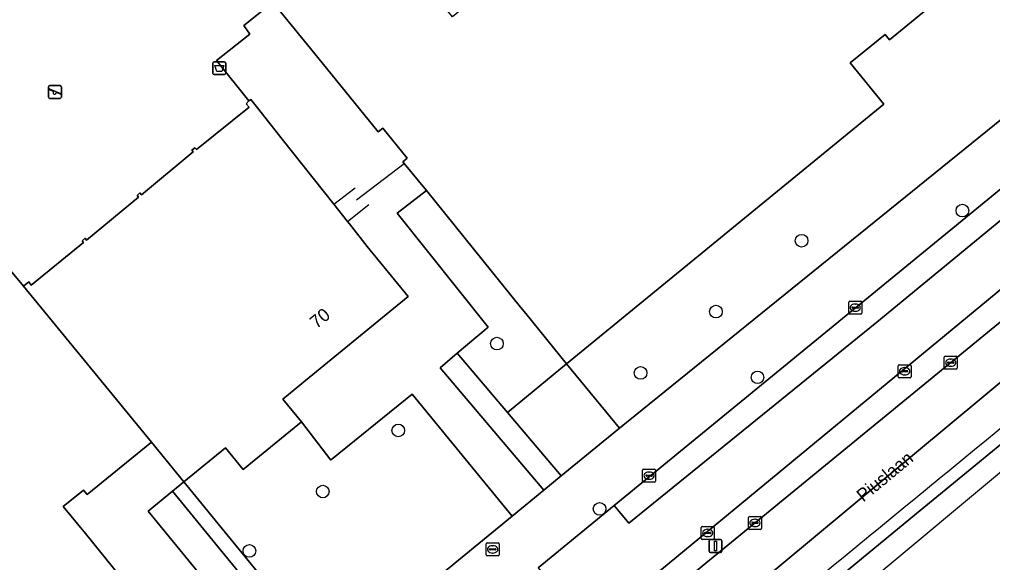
# Model space of a CAD drawing. Extents: x 162073 to 163043, y 381818 to 382561.
# Drawn here: x 162566.7 to 162641.9, y 381915.1 to 381957.1 of the extents above; entities that cross this region are included whole.
import ezdxf

# ---------------------------------------------------------------- set-up
doc = ezdxf.new("R2010")
doc.units = 0
for name, color, linetype in [('IMGEO_Afvalbak', 7, 'Continuous'), ('IMGEO_Berm_gesloten', 7, 'Continuous'), ('IMGEO_Berm_groen', 7, 'Continuous'), ('IMGEO_Boom', 7, 'Continuous'), ('IMGEO_Brandkraan', 7, 'Continuous'), ('IMGEO_Erf', 7, 'Continuous'), ('IMGEO_Groenvoorziening', 7, 'Continuous'), ('IMGEO_Hek', 7, 'Continuous'), ('IMGEO_Kolk', 7, 'Continuous'), ('IMGEO_Lichtmast', 7, 'Continuous'), ('IMGEO_Openbare_ruimte_label', 7, 'Continuous'), ('IMGEO_Pand', 7, 'Continuous'), ('IMGEO_Pand_nummerreeks', 7, 'Continuous'), ('IMGEO_Parkeervlak_open', 7, 'Continuous'), ('IMGEO_Rijbaan_lokaal_open', 7, 'Continuous'), ('IMGEO_Rijbaan_regionaal_gesloten', 7, 'Continuous'), ('IMGEO_Speelvoorziening', 7, 'Continuous'), ('IMGEO_Voetpad_open', 7, 'Continuous')]:
    doc.layers.add(name, color=color, linetype=linetype)

msp = doc.modelspace()

# ---------------------------------------------------------------- linework, layer by layer
at = {"layer": 'IMGEO_Afvalbak'}
for p, q in [((162581.607, 381952.905), (162581.607, 381953.705)), ((162581.607, 381953.705), (162581.607, 381952.905)), ((162581.707, 381953.805), (162582.497, 381953.805)), ((162582.497, 381953.805), (162581.707, 381953.805)), ((162582.597, 381953.705), (162582.597, 381952.905)), ((162582.597, 381952.905), (162582.597, 381953.705)), ((162582.497, 381952.805), (162581.707, 381952.805)), ((162581.707, 381952.805), (162582.497, 381952.805))]:
    msp.add_line(p, q, dxfattribs=at)
msp.add_lwpolyline([(162581.75, 381953.519), (162582.454, 381953.519), (162582.305, 381953.049), (162581.899, 381953.049), (162581.75, 381953.519)], dxfattribs=at)
for centre, start, end in [((162581.707, 381953.705), 90, 180), ((162581.707, 381953.705), 90, 180), ((162582.497, 381953.705), 0, 90), ((162582.497, 381953.705), 360, 90), ((162581.707, 381952.905), 180, 270), ((162581.707, 381952.905), 180, 270), ((162582.497, 381952.905), 270, 0), ((162582.497, 381952.905), 270, 0)]:
    msp.add_arc(centre, 0.1, start, end, dxfattribs=at)
at = {"layer": 'IMGEO_Berm_gesloten'}
msp.add_lwpolyline([(162585.447, 381877.124), (162590.613, 381881.492), (162595.373, 381885.446), (162635.551, 381918.548), (162641.585, 381923.497), (162648.628, 381929.257), (162655.422, 381934.783), (162659.417, 381938.007), (162661.482, 381939.678), (162667.507, 381944.555), (162715.499, 381983.729)], dxfattribs=at)
msp.add_arc((167033.423, 376567.715), 6927.186, 129.0651232, 129.6890786, dxfattribs=at)
at = {"layer": 'IMGEO_Berm_groen'}
for points in [[(162653.733, 381942.901), (162652.482, 381944.424), (162652.215, 381944.207), (162591.149, 381893.854)], [(162601.322, 381900.027), (162602.901, 381901.33), (162653.733, 381942.901)]]:
    msp.add_lwpolyline(points, dxfattribs=at)
at = {"layer": 'IMGEO_Boom'}
for centre in [(162639.539, 381942.308), (162627.118, 381939.972), (162620.496, 381934.502), (162603.558, 381932.03), (162614.664, 381929.762), (162623.705, 381929.425), (162595.937, 381925.32), (162590.104, 381920.606), (162611.501, 381919.265), (162584.427, 381916.017)]:
    msp.add_circle(centre, 0.489, dxfattribs=at)
at = {"layer": 'IMGEO_Brandkraan'}
for p, q in [((162602.732, 381915.709), (162602.732, 381916.561)), ((162602.807, 381916.635), (162603.659, 381916.635)), ((162602.991, 381916.129), (162602.991, 381916.141)), ((162603.429, 381916.092), (162603.031, 381916.092)), ((162603.034, 381916.178), (162603.432, 381916.178)), ((162603.22, 381916.415), (162603.245, 381916.415)), ((162603.475, 381916.141), (162603.475, 381916.129)), ((162603.733, 381916.561), (162603.733, 381915.709)), ((162603.659, 381915.635), (162602.807, 381915.635)), ((162603.243, 381915.855), (162603.218, 381915.855))]:
    msp.add_line(p, q, dxfattribs=at)
for points in [[(162602.732, 381915.709), (162602.732, 381916.561)], [(162602.807, 381916.635), (162603.659, 381916.635)], [(162603.733, 381916.561), (162603.733, 381915.709)], [(162603.659, 381915.635), (162602.807, 381915.635)]]:
    msp.add_lwpolyline(points, dxfattribs=at)
for centre, radius, start, end in [((162602.809, 381916.559), 0.0765, 91.55205, 178.44795), ((162602.809, 381916.559), 0.0765, 91.55205, 178.44795), ((162603.031, 381916.138), 0.0403, 85.87752, 175.75265), ((162603.028, 381916.128), 0.0366, 178.93798, 274.71019), ((162603.432, 381916.135), 0.043, 264.86636, 352.45326), ((162603.436, 381916.14), 0.0386, 1.73085, 96.63898), ((162603.657, 381916.559), 0.0765, 1.55205, 88.44795), ((162603.657, 381916.559), 0.0765, 1.55205, 88.44795), ((162602.809, 381915.711), 0.0765, 181.55205, 268.44795), ((162602.809, 381915.711), 0.0765, 181.55205, 268.44795), ((162603.657, 381915.711), 0.0765, 271.55205, 358.44795), ((162603.657, 381915.711), 0.0765, 271.55205, 358.44795)]:
    msp.add_arc(centre, radius, start, end, dxfattribs=at)
for centre, major_axis, ratio, start_param, end_param in [((162603.219, 381916.135), (-0.387, 0.002), 0.722429, 4.712389, 7.853982), ((162603.244, 381916.135), (-0.39, 0.002), 0.717154, 1.570796, 4.712389)]:
    msp.add_ellipse(centre, major_axis=major_axis, ratio=ratio, start_param=start_param, end_param=end_param, dxfattribs=at)
at = {"layer": 'IMGEO_Erf'}
for points in [[(162625.783, 381978.273), (162640.017, 381960.503), (162633.898, 381955.497), (162633.564, 381955.907), (162630.873, 381953.706), (162633.469, 381950.533), (162608.939, 381930.467), (162613.031, 381925.508), (162651.329, 381956.438), (162649.444, 381958.748), (162645.097, 381964.078), (162641.189, 381960.887), (162631.472, 381972.686), (162632.164, 381973.299), (162630.277, 381975.619), (162633.474, 381978.122), (162618.994, 381995.786), (162616.559, 381998.757), (162591.809, 382028.937), (162588.037, 382033.537), (162587.138, 382034.641)], [(162561.474, 381943.025), (162566.975, 381936.477), (162567.37, 381936.798), (162567.572, 381936.549), (162571.599, 381939.84), (162571.491, 381939.972), (162571.725, 381940.162), (162571.838, 381940.019), (162575.86, 381943.339), (162575.746, 381943.465), (162575.969, 381943.667), (162576.085, 381943.534), (162580.093, 381946.834), (162579.987, 381946.967), (162580.22, 381947.152), (162580.344, 381947.013), (162584.407, 381950.296), (162584.167, 381950.55), (162584.397, 381950.771), (162581.893, 381953.902), (162584.469, 381955.945), (162584.006, 381956.601), (162585.51, 381957.818)]]:
    msp.add_lwpolyline(points, dxfattribs=at)
at = {"layer": 'IMGEO_Groenvoorziening'}
for points in [[(162608.939, 381930.467), (162605.792, 381934.353), (162605.386, 381934.855), (162598.107, 381943.844), (162595.841, 381942.105), (162602.898, 381933.31), (162600.502, 381931.282), (162604.374, 381926.708)], [(162604.374, 381926.708), (162600.502, 381931.282), (162599.178, 381930.161), (162607.178, 381920.71), (162608.52, 381921.81)], [(162613.031, 381925.508), (162608.939, 381930.467), (162604.374, 381926.708), (162608.52, 381921.81)], [(162604.738, 381918.709), (162597.019, 381928.123), (162590.804, 381923.099), (162590.717, 381923.029), (162588.456, 381925.978), (162583.953, 381922.295), (162582.574, 381923.981), (162579.358, 381921.35), (162583.171, 381916.7), (162590.856, 381907.327)], [(162579.358, 381921.35), (162578.487, 381920.638), (162582.304, 381915.973), (162589.427, 381907.265), (162587.717, 381905.866), (162588.263, 381905.2), (162590.856, 381907.327), (162583.171, 381916.7)]]:
    msp.add_lwpolyline(points, close=True, dxfattribs=at)
at = {"layer": 'IMGEO_Hek'}
for points in [[(162592.7, 381943.146), (162596.393, 381945.952)], [(162590.953, 381942.794), (162592.612, 381944.061)], [(162592.007, 381941.465), (162593.649, 381942.77)]]:
    msp.add_lwpolyline(points, dxfattribs=at)
at = {"layer": 'IMGEO_Kolk'}
for p, q in [((162630.759, 381934.377), (162630.759, 381935.229)), ((162630.834, 381935.303), (162631.686, 381935.303)), ((162631.018, 381934.797), (162631.018, 381934.809)), ((162631.456, 381934.76), (162631.058, 381934.76)), ((162631.061, 381934.846), (162631.459, 381934.846)), ((162631.247, 381935.083), (162631.272, 381935.083)), ((162631.502, 381934.809), (162631.502, 381934.797)), ((162631.76, 381935.229), (162631.76, 381934.377)), ((162631.686, 381934.303), (162630.834, 381934.303)), ((162631.27, 381934.523), (162631.245, 381934.523)), ((162638.138, 381930.133), (162638.138, 381930.985)), ((162638.213, 381931.059), (162639.065, 381931.059)), ((162639.139, 381930.985), (162639.139, 381930.133)), ((162634.58, 381929.472), (162634.58, 381930.324)), ((162634.655, 381930.398), (162635.507, 381930.398)), ((162635.581, 381930.324), (162635.581, 381929.472)), ((162638.397, 381930.553), (162638.397, 381930.565)), ((162638.835, 381930.516), (162638.437, 381930.516)), ((162638.44, 381930.602), (162638.838, 381930.602)), ((162638.649, 381930.279), (162638.624, 381930.279)), ((162638.626, 381930.839), (162638.651, 381930.839)), ((162638.881, 381930.565), (162638.881, 381930.553)), ((162634.839, 381929.892), (162634.839, 381929.904)), ((162635.277, 381929.855), (162634.879, 381929.855)), ((162634.882, 381929.941), (162635.28, 381929.941)), ((162635.091, 381929.618), (162635.066, 381929.618)), ((162635.068, 381930.178), (162635.093, 381930.178)), ((162635.323, 381929.904), (162635.323, 381929.892)), ((162639.065, 381930.059), (162638.213, 381930.059)), ((162635.507, 381929.398), (162634.655, 381929.398)), ((162614.827, 381921.403), (162614.827, 381922.255)), ((162614.902, 381922.329), (162615.754, 381922.329)), ((162615.315, 381922.109), (162615.34, 381922.109)), ((162615.828, 381922.255), (162615.828, 381921.403)), ((162615.754, 381921.329), (162614.902, 381921.329)), ((162615.086, 381921.823), (162615.086, 381921.835)), ((162615.524, 381921.786), (162615.126, 381921.786)), ((162615.129, 381921.872), (162615.527, 381921.872)), ((162615.338, 381921.549), (162615.313, 381921.549)), ((162615.57, 381921.835), (162615.57, 381921.823)), ((162623.006, 381917.758), (162623.006, 381918.61)), ((162623.081, 381918.684), (162623.933, 381918.684)), ((162623.265, 381918.178), (162623.265, 381918.19)), ((162623.308, 381918.227), (162623.706, 381918.227)), ((162623.494, 381918.464), (162623.519, 381918.464)), ((162623.749, 381918.19), (162623.749, 381918.178)), ((162624.007, 381918.61), (162624.007, 381917.758)), ((162619.355, 381916.98), (162619.355, 381917.832)), ((162619.43, 381917.906), (162620.282, 381917.906)), ((162619.614, 381917.4), (162619.614, 381917.412)), ((162619.657, 381917.449), (162620.055, 381917.449)), ((162619.843, 381917.686), (162619.868, 381917.686)), ((162620.098, 381917.412), (162620.098, 381917.4)), ((162620.356, 381917.832), (162620.356, 381916.98)), ((162623.933, 381917.684), (162623.081, 381917.684)), ((162623.703, 381918.141), (162623.305, 381918.141)), ((162623.517, 381917.904), (162623.492, 381917.904)), ((162620.282, 381916.906), (162619.43, 381916.906)), ((162620.052, 381917.363), (162619.654, 381917.363)), ((162619.866, 381917.126), (162619.841, 381917.126))]:
    msp.add_line(p, q, dxfattribs=at)
for points in [[(162630.759, 381934.377), (162630.759, 381935.229)], [(162630.834, 381935.303), (162631.686, 381935.303)], [(162631.76, 381935.229), (162631.76, 381934.377)], [(162631.686, 381934.303), (162630.834, 381934.303)], [(162638.138, 381930.133), (162638.138, 381930.985)], [(162638.213, 381931.059), (162639.065, 381931.059)], [(162639.139, 381930.985), (162639.139, 381930.133)], [(162634.58, 381929.472), (162634.58, 381930.324)], [(162634.655, 381930.398), (162635.507, 381930.398)], [(162635.581, 381930.324), (162635.581, 381929.472)], [(162639.065, 381930.059), (162638.213, 381930.059)], [(162635.507, 381929.398), (162634.655, 381929.398)], [(162614.827, 381921.403), (162614.827, 381922.255)], [(162614.902, 381922.329), (162615.754, 381922.329)], [(162615.828, 381922.255), (162615.828, 381921.403)], [(162615.754, 381921.329), (162614.902, 381921.329)], [(162623.006, 381917.758), (162623.006, 381918.61)], [(162623.081, 381918.684), (162623.933, 381918.684)], [(162624.007, 381918.61), (162624.007, 381917.758)], [(162619.355, 381916.98), (162619.355, 381917.832)], [(162619.43, 381917.906), (162620.282, 381917.906)], [(162620.356, 381917.832), (162620.356, 381916.98)], [(162623.933, 381917.684), (162623.081, 381917.684)], [(162620.282, 381916.906), (162619.43, 381916.906)]]:
    msp.add_lwpolyline(points, dxfattribs=at)
for centre, radius, start, end in [((162630.836, 381935.227), 0.0765, 91.55205, 178.44795), ((162630.836, 381935.227), 0.0765, 91.55205, 178.44795), ((162631.058, 381934.806), 0.0403, 85.87752, 175.75265), ((162631.055, 381934.796), 0.0366, 178.93798, 274.71019), ((162631.459, 381934.803), 0.043, 264.86636, 352.45326), ((162631.463, 381934.808), 0.0386, 1.73085, 96.63898), ((162631.684, 381935.227), 0.0765, 1.55205, 88.44795), ((162631.684, 381935.227), 0.0765, 1.55205, 88.44795), ((162630.836, 381934.379), 0.0765, 181.55205, 268.44795), ((162630.836, 381934.379), 0.0765, 181.55205, 268.44795), ((162631.684, 381934.379), 0.0765, 271.55205, 358.44795), ((162631.684, 381934.379), 0.0765, 271.55205, 358.44795), ((162638.215, 381930.983), 0.0765, 91.55205, 178.44795), ((162638.215, 381930.983), 0.0765, 91.55205, 178.44795), ((162639.063, 381930.983), 0.0765, 1.55205, 88.44795), ((162639.063, 381930.983), 0.0765, 1.55205, 88.44795), ((162634.657, 381930.322), 0.0765, 91.55205, 178.44795), ((162634.657, 381930.322), 0.0765, 91.55205, 178.44795), ((162635.505, 381930.322), 0.0765, 1.55205, 88.44795), ((162635.505, 381930.322), 0.0765, 1.55205, 88.44795), ((162638.437, 381930.562), 0.0403, 85.87752, 175.75265), ((162638.434, 381930.552), 0.0366, 178.93798, 274.71019), ((162638.838, 381930.559), 0.043, 264.86636, 352.45326), ((162638.842, 381930.564), 0.0386, 1.73085, 96.63898), ((162634.657, 381929.474), 0.0765, 181.55205, 268.44795), ((162634.657, 381929.474), 0.0765, 181.55205, 268.44795), ((162634.879, 381929.901), 0.0403, 85.87752, 175.75265), ((162634.876, 381929.891), 0.0366, 178.93798, 274.71019), ((162635.28, 381929.898), 0.043, 264.86636, 352.45326), ((162635.284, 381929.903), 0.0386, 1.73085, 96.63898), ((162635.505, 381929.474), 0.0765, 271.55205, 358.44795), ((162635.505, 381929.474), 0.0765, 271.55205, 358.44795), ((162638.215, 381930.135), 0.0765, 181.55205, 268.44795), ((162638.215, 381930.135), 0.0765, 181.55205, 268.44795), ((162639.063, 381930.135), 0.0765, 271.55205, 358.44795), ((162639.063, 381930.135), 0.0765, 271.55205, 358.44795), ((162614.904, 381922.253), 0.0765, 91.55205, 178.44795), ((162614.904, 381922.253), 0.0765, 91.55205, 178.44795), ((162615.752, 381922.253), 0.0765, 1.55205, 88.44795), ((162615.752, 381922.253), 0.0765, 1.55205, 88.44795), ((162614.904, 381921.405), 0.0765, 181.55205, 268.44795), ((162614.904, 381921.405), 0.0765, 181.55205, 268.44795), ((162615.126, 381921.832), 0.0403, 85.87752, 175.75265), ((162615.123, 381921.822), 0.0366, 178.93798, 274.71019), ((162615.527, 381921.829), 0.043, 264.86636, 352.45326), ((162615.531, 381921.834), 0.0386, 1.73085, 96.63898), ((162615.752, 381921.405), 0.0765, 271.55205, 358.44795), ((162615.752, 381921.405), 0.0765, 271.55205, 358.44795), ((162623.083, 381918.608), 0.0765, 91.55205, 178.44795), ((162623.083, 381918.608), 0.0765, 91.55205, 178.44795), ((162623.305, 381918.187), 0.0403, 85.87752, 175.75265), ((162623.302, 381918.177), 0.0366, 178.93798, 274.71019), ((162623.706, 381918.184), 0.043, 264.86636, 352.45326), ((162623.71, 381918.189), 0.0386, 1.73085, 96.63898), ((162623.931, 381918.608), 0.0765, 1.55205, 88.44795), ((162623.931, 381918.608), 0.0765, 1.55205, 88.44795), ((162619.432, 381917.83), 0.0765, 91.55205, 178.44795), ((162619.432, 381917.83), 0.0765, 91.55205, 178.44795), ((162619.654, 381917.409), 0.0403, 85.87752, 175.75265), ((162619.651, 381917.399), 0.0366, 178.93798, 274.71019), ((162620.055, 381917.406), 0.043, 264.86636, 352.45326), ((162620.059, 381917.411), 0.0386, 1.73085, 96.63898), ((162620.28, 381917.83), 0.0765, 1.55205, 88.44795), ((162620.28, 381917.83), 0.0765, 1.55205, 88.44795), ((162623.083, 381917.76), 0.0765, 181.55205, 268.44795), ((162623.083, 381917.76), 0.0765, 181.55205, 268.44795), ((162623.931, 381917.76), 0.0765, 271.55205, 358.44795), ((162623.931, 381917.76), 0.0765, 271.55205, 358.44795), ((162619.432, 381916.982), 0.0765, 181.55205, 268.44795), ((162619.432, 381916.982), 0.0765, 181.55205, 268.44795), ((162620.28, 381916.982), 0.0765, 271.55205, 358.44795), ((162620.28, 381916.982), 0.0765, 271.55205, 358.44795)]:
    msp.add_arc(centre, radius, start, end, dxfattribs=at)
for centre, major_axis, ratio, start_param, end_param in [((162631.246, 381934.803), (-0.387, 0.002), 0.722429, 4.712389, 7.853982), ((162631.271, 381934.803), (-0.39, 0.002), 0.717154, 1.570796, 4.712389), ((162638.625, 381930.559), (-0.387, 0.002), 0.722429, 4.712389, 7.853982), ((162638.65, 381930.559), (-0.39, 0.002), 0.717154, 1.570796, 4.712389), ((162635.067, 381929.898), (-0.387, 0.002), 0.722429, 4.712389, 7.853982), ((162635.092, 381929.898), (-0.39, 0.002), 0.717154, 1.570796, 4.712389), ((162615.314, 381921.829), (-0.387, 0.002), 0.722429, 4.712389, 7.853982), ((162615.339, 381921.829), (-0.39, 0.002), 0.717154, 1.570796, 4.712389), ((162623.493, 381918.184), (-0.387, 0.002), 0.722429, 4.712389, 7.853982), ((162623.518, 381918.184), (-0.39, 0.002), 0.717154, 1.570796, 4.712389), ((162619.842, 381917.406), (-0.387, 0.002), 0.722429, 4.712389, 7.853982), ((162619.867, 381917.406), (-0.39, 0.002), 0.717154, 1.570796, 4.712389)]:
    msp.add_ellipse(centre, major_axis=major_axis, ratio=ratio, start_param=start_param, end_param=end_param, dxfattribs=at)
at = {"layer": 'IMGEO_Lichtmast'}
for p, q in [((162619.96, 381916.001), (162619.96, 381916.801)), ((162619.96, 381916.801), (162619.96, 381916.001)), ((162620.06, 381916.901), (162620.85, 381916.901)), ((162620.85, 381916.901), (162620.06, 381916.901)), ((162620.95, 381916.801), (162620.95, 381916.001)), ((162620.95, 381916.001), (162620.95, 381916.801)), ((162620.85, 381915.901), (162620.06, 381915.901)), ((162620.06, 381915.901), (162620.85, 381915.901))]:
    msp.add_line(p, q, dxfattribs=at)
msp.add_lwpolyline([(162620.38, 381916.776), (162620.53, 381916.776), (162620.53, 381916.026), (162620.38, 381916.026), (162620.38, 381916.776)], dxfattribs=at)
for centre, start, end in [((162620.06, 381916.801), 90, 180), ((162620.06, 381916.801), 90, 180), ((162620.85, 381916.801), 0, 90), ((162620.85, 381916.801), 360, 90), ((162620.06, 381916.001), 180, 270), ((162620.06, 381916.001), 180, 270), ((162620.85, 381916.001), 270, 0), ((162620.85, 381916.001), 270, 0)]:
    msp.add_arc(centre, 0.1, start, end, dxfattribs=at)
at = {"layer": 'IMGEO_Pand'}
for points in [[(162608.939, 381930.467), (162633.469, 381950.533), (162630.873, 381953.706), (162633.564, 381955.907), (162633.898, 381955.497), (162640.017, 381960.503), (162625.783, 381978.273), (162600.14, 381957.261), (162595.778, 381962.577), (162590.131, 381957.956), (162582.996, 381966.707), (162580.989, 381965.07), (162580.873, 381964.976), (162581.57, 381964.121), (162586.627, 381957.92), (162589.722, 381954.124), (162594.392, 381948.398), (162594.733, 381948.676), (162596.627, 381946.361), (162596.286, 381946.083), (162596.393, 381945.952), (162598.107, 381943.844), (162605.386, 381934.855), (162605.792, 381934.353)], [(162576.856, 381924.407), (162579.358, 381921.35), (162582.574, 381923.981), (162583.953, 381922.295), (162588.456, 381925.978), (162587.009, 381927.748), (162588.759, 381929.179), (162596.696, 381935.673), (162593.53, 381939.543), (162592.161, 381941.27), (162592.007, 381941.465), (162590.953, 381942.794), (162586.967, 381947.822), (162585.058, 381950.231), (162584.532, 381950.895), (162584.397, 381950.771), (162584.167, 381950.55), (162584.407, 381950.296), (162580.344, 381947.013), (162580.22, 381947.152), (162579.987, 381946.967), (162580.093, 381946.834), (162576.085, 381943.534), (162575.969, 381943.667), (162575.746, 381943.465), (162575.86, 381943.339), (162571.838, 381940.019), (162571.725, 381940.162), (162571.491, 381939.972), (162571.599, 381939.84), (162567.572, 381936.549), (162567.37, 381936.798), (162566.975, 381936.477)]]:
    msp.add_lwpolyline(points, close=True, dxfattribs=at)
msp.add_lwpolyline([(162548.915, 381892.214), (162574.906, 381913.476), (162571.749, 381917.353), (162570.041, 381919.451), (162571.599, 381920.72), (162571.89, 381920.363), (162576.856, 381924.407), (162566.975, 381936.477), (162561.474, 381943.025)], dxfattribs=at)
at = {"layer": 'IMGEO_Parkeervlak_open'}
for points in [[(162651.086, 381948.612), (162649.899, 381950.025), (162612.634, 381919.534), (162613.769, 381918.148), (162632.936, 381933.682)], [(162578.487, 381920.638), (162576.591, 381919.087), (162580.436, 381914.406), (162587.558, 381905.736), (162587.717, 381905.866), (162589.427, 381907.265), (162582.304, 381915.973)]]:
    msp.add_lwpolyline(points, close=True, dxfattribs=at)
at = {"layer": 'IMGEO_Rijbaan_lokaal_open'}
for points in [[(162652.215, 381944.207), (162652.482, 381944.424), (162653.744, 381945.448), (162651.086, 381948.612), (162632.936, 381933.682), (162613.769, 381918.148), (162612.634, 381919.534), (162606.742, 381914.713), (162607.897, 381913.312), (162595.093, 381902.754), (162593.897, 381904.203), (162590.116, 381901.109), (162587.206, 381898.727), (162582.341, 381894.747), (162583.892, 381892.823)], [(162591.149, 381893.854), (162652.215, 381944.207)], [(162563.661, 381893.372), (162579.219, 381906.16), (162582.205, 381902.511), (162583.204, 381903.333), (162580.746, 381906.338), (162581.419, 381906.889), (162584.933, 381902.47), (162587.298, 381904.409), (162588.263, 381905.2), (162587.717, 381905.866), (162587.558, 381905.736), (162580.436, 381914.406), (162576.591, 381919.087), (162578.487, 381920.638), (162579.358, 381921.35), (162576.856, 381924.407), (162571.89, 381920.363), (162571.599, 381920.72), (162570.041, 381919.451), (162571.749, 381917.353), (162574.906, 381913.476), (162576.654, 381911.34), (162549.882, 381889.832)]]:
    msp.add_lwpolyline(points, dxfattribs=at)
at = {"layer": 'IMGEO_Rijbaan_regionaal_gesloten'}
for points in [[(162769.492, 382038.496), (162766.691, 382040.677), (162750.779, 382024.936), (162733.142, 382008.036), (162732.963, 382007.864), (162731.772, 382006.723), (162723.552, 382000), (162716.816, 381994.492), (162673.553, 381959.11), (162656.834, 381945.437), (162653.733, 381942.901), (162602.901, 381901.33), (162601.322, 381900.027)], [(162709.59, 381984.248), (162678.587, 381958.753), (162670.519, 381952.19), (162658.967, 381942.794), (162651.447, 381936.48), (162622.973, 381912.826), (162601.86, 381896.075), (162580.7, 381878.956), (162564.141, 381865.61), (162549.238, 381854.197), (162530.325, 381839.889), (162526.409, 381836.763), (162528.744, 381834.687), (162576.811, 381870.953)], [(162715.499, 381983.729), (162667.507, 381944.555), (162661.482, 381939.678), (162659.417, 381938.007), (162655.422, 381934.783), (162648.628, 381929.257), (162641.585, 381923.497), (162635.551, 381918.548), (162595.373, 381885.446), (162590.613, 381881.492), (162585.447, 381877.124)], [(162534.431, 381828.963), (162549.287, 381843.113), (162560.459, 381853.754), (162668.023, 381943.382), (162708.12, 381976.793)], [(162564.141, 381865.61), (162580.7, 381878.956), (162601.86, 381896.075), (162622.973, 381912.826), (162651.447, 381936.48)]]:
    msp.add_lwpolyline(points, dxfattribs=at)
msp.add_arc((167033.423, 376567.715), 6927.186, 129.0651232, 129.6890786, dxfattribs=at)
at = {"layer": 'IMGEO_Speelvoorziening'}
for p, q in [((162568.904, 381951.074), (162568.904, 381951.874)), ((162568.904, 381951.874), (162568.904, 381951.074)), ((162569.287, 381951.502), (162568.948, 381951.639)), ((162568.973, 381951.699), (162569.849, 381951.346)), ((162569.004, 381951.974), (162569.794, 381951.974)), ((162569.794, 381951.974), (162569.004, 381951.974)), ((162569.825, 381951.286), (162569.485, 381951.423)), ((162569.894, 381951.874), (162569.894, 381951.074)), ((162569.894, 381951.074), (162569.894, 381951.874)), ((162569.794, 381950.974), (162569.004, 381950.974)), ((162569.004, 381950.974), (162569.794, 381950.974))]:
    msp.add_line(p, q, dxfattribs=at)
for centre, radius, start, end in [((162569.004, 381951.874), 0.1, 90, 180), ((162569.004, 381951.874), 0.1, 90, 180), ((162568.961, 381951.669), 0.0327, 68.07798, 248.07798), ((162569.366, 381951.412), 0.12, 130.99278, 5.16318), ((162569.794, 381951.874), 0.1, 0, 90), ((162569.794, 381951.874), 0.1, 360, 90), ((162569.837, 381951.316), 0.0327, 248.07798, 68.07798), ((162569.004, 381951.074), 0.1, 180, 270), ((162569.004, 381951.074), 0.1, 180, 270), ((162569.794, 381951.074), 0.1, 270, 0), ((162569.794, 381951.074), 0.1, 270, 0)]:
    msp.add_arc(centre, radius, start, end, dxfattribs=at)
at = {"layer": 'IMGEO_Voetpad_open'}
for points in [[(162649.444, 381958.748), (162651.329, 381956.438), (162613.031, 381925.508), (162608.52, 381921.81), (162607.178, 381920.71), (162604.738, 381918.709), (162590.856, 381907.327), (162588.263, 381905.2), (162587.298, 381904.409), (162584.933, 381902.47), (162566.652, 381887.481), (162564.247, 381885.509), (162563.836, 381885.172), (162549.172, 381874.004)], [(162585.51, 381957.818), (162584.006, 381956.601), (162584.469, 381955.945), (162581.893, 381953.902), (162584.397, 381950.771), (162584.532, 381950.895), (162585.058, 381950.231), (162586.967, 381947.822), (162590.953, 381942.794), (162592.007, 381941.465), (162592.161, 381941.27), (162593.53, 381939.543), (162596.696, 381935.673), (162588.759, 381929.179), (162587.009, 381927.748), (162588.456, 381925.978), (162590.717, 381923.029), (162590.804, 381923.099), (162597.019, 381928.123), (162604.738, 381918.709), (162607.178, 381920.71), (162599.178, 381930.161), (162600.502, 381931.282), (162602.898, 381933.31), (162595.841, 381942.105), (162598.107, 381943.844), (162596.393, 381945.952), (162596.286, 381946.083), (162596.627, 381946.361), (162594.733, 381948.676), (162594.392, 381948.398), (162589.722, 381954.124), (162586.627, 381957.92)], [(162606.742, 381914.713), (162612.634, 381919.534), (162649.899, 381950.025), (162651.696, 381951.485), (162652.053, 381951.781), (162652.395, 381952.116), (162652.718, 381952.489), (162653.015, 381952.899), (162653.28, 381953.344), (162653.51, 381953.819), (162653.697, 381954.321), (162653.839, 381954.844), (162653.932, 381955.381), (162653.975, 381955.926), (162653.966, 381956.471), (162653.907, 381957.009), (162653.8, 381957.534)]]:
    msp.add_lwpolyline(points, dxfattribs=at)

# ---------------------------------------------------------------- texts
at = {"layer": 'IMGEO_Openbare_ruimte_label'}
msp.add_text('Piuslaan', height=1, rotation=39.43862, dxfattribs=at).set_placement((162631.879, 381919.752))
at = {"layer": 'IMGEO_Pand_nummerreeks'}
msp.add_text('70', height=1, rotation=39.28683, dxfattribs=at).set_placement((162589.62, 381933.139))

doc.saveas('drawing.dxf')
